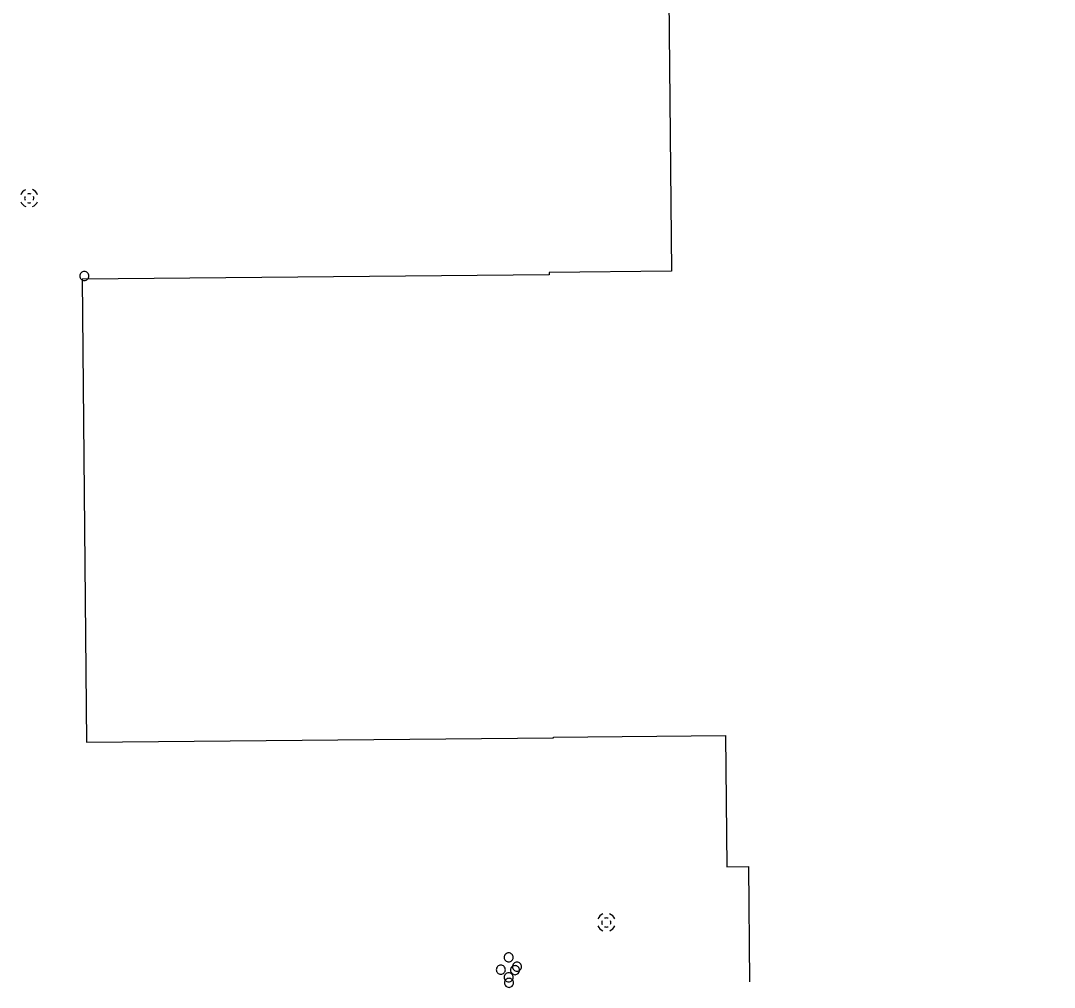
# Model space of a CAD drawing. Extents: x 2145380 to 2156929, y 139568 to 149130.
# Drawn here: x 2152303.7 to 2152586.9, y 142310.6 to 142575.6 of the extents above; entities that cross this region are included whole.
import ezdxf

# ---------------------------------------------------------------- set-up
doc = ezdxf.new("R2010")
doc.units = 0
for name, color, linetype in [('TOPO_Building', 7, 'Continuous'), ('TOPO_DRAIN_Manhole', 7, 'Continuous'), ('TOPO_Misc', 7, 'Continuous')]:
    doc.layers.add(name, color=color, linetype=linetype)

# ---------------------------------------------------------------- blocks, each defined once
blk = doc.blocks.new('MHEXST')
at = {"layer": 'TOPO_DRAIN_Manhole'}
for centre, radius, start, end in [((-0.1, 0.3), 12.7, 112.9748, 158.2636), ((-0.1, 0.1), 6.35, 157.9722, 204.161), ((-0.1, 0.1), 6.35, 66.1941, 113.691), ((-0.1, 0.3), 12.7, 22.0744, 68.6991), ((-0.1, 0.1), 6.35, 336.8023, 21.4046), ((-0.1, 0.3), 12.7, 202.6921, 248.1938), ((-0.1, 0.1), 6.35, 248.5791, 293.1995), ((-0.1, 0.3), 12.7, 291.7963, 337.3032)]:
    blk.add_arc(centre, radius, start, end, dxfattribs=at)
blk = doc.blocks.new('POST')
at = {"layer": 'TOPO_Misc'}
for start, end in [(89.99996, 180.00004), (179.99996, 270.00004), (359.99996, 90.00004), (269.99996, 0.00004)]:
    blk.add_arc((-0.01, 0.03), 3.16, start, end, dxfattribs=at)

msp = doc.modelspace()

# ---------------------------------------------------------------- linework, layer by layer
at = {"layer": 'TOPO_Building'}
msp.add_lwpolyline([(2152675.84, 142313.48), (2152673.79, 142534.31), (2152611.63, 142533.73), (2152611.04, 142596.91), (2152582.68, 142596.65), (2152582.59, 142606.76), (2152522.06, 142606.2), (2152522.02, 142610.27), (2152481.02, 142609.89), (2152481.97, 142506.94), (2152448.46, 142506.63), (2152448.47, 142505.96), (2152320.53, 142504.77), (2152321.71, 142377.8), (2152449.64, 142378.99), (2152449.64, 142379.2), (2152496.81, 142379.63), (2152497.14, 142343.67), (2152503.11, 142343.72), (2152503.4, 142312.09)], dxfattribs=at)

# ---------------------------------------------------------------- block references
at = {"layer": 'TOPO_DRAIN_Manhole', "xscale": 0.19685000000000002, "yscale": 0.19685000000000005}
for p in [(2152306.01, 142526.92), (2152464.17, 142328.37)]:
    msp.add_blockref('MHEXST', p, dxfattribs=at)
at = {"layer": 'TOPO_Misc', "xscale": 0.39370000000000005, "yscale": 0.3937000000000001}
for p in [(2152321.09, 142505.62), (2152437.42, 142318.79), (2152435.25, 142315.42), (2152439.16, 142315.31), (2152439.69, 142316.24), (2152437.38, 142313.34), (2152437.49, 142311.84)]:
    msp.add_blockref('POST', p, dxfattribs=at)

doc.saveas('drawing.dxf')
